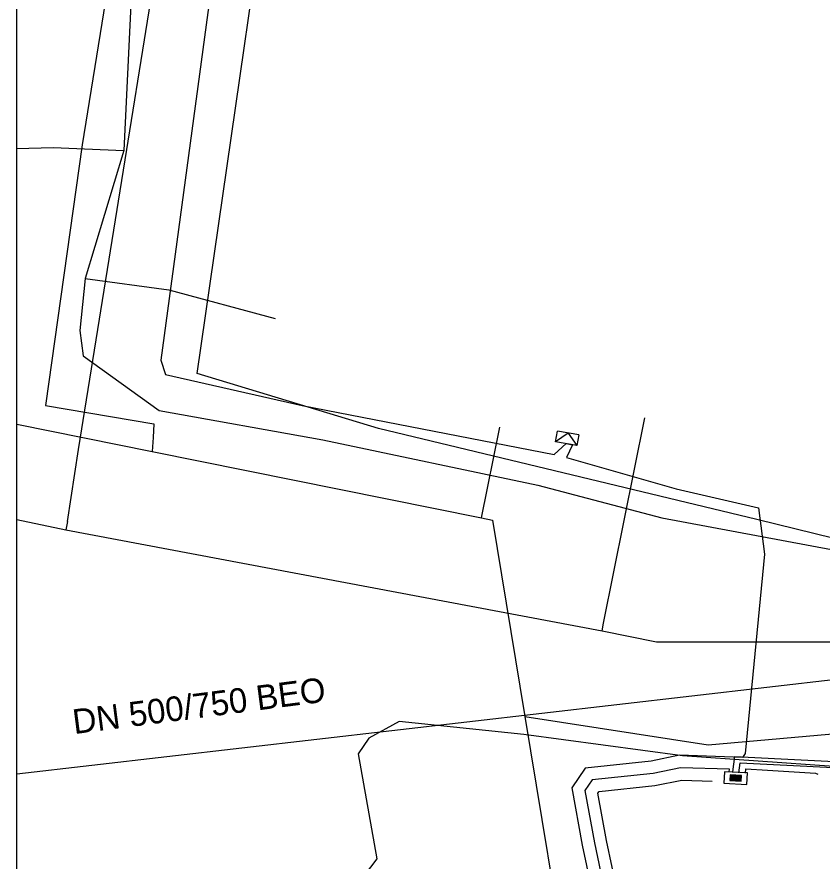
# Model space of a CAD drawing. Extents: x -596024 to -594475, y -1163820 to -1161957.
# Drawn here: x -596024.42 to -595998.28, y -1163008.77 to -1162981.37 of the extents above; entities that cross this region are included whole.
import ezdxf

# ---------------------------------------------------------------- set-up
doc = ezdxf.new("R2010")
doc.units = 0
for name, color, linetype in [('31', 7, 'Continuous'), ('Vrstva 12', 7, 'Continuous'), ('Vrstva 13', 7, 'Continuous'), ('Vrstva 16', 7, 'Continuous'), ('Vrstva 25', 7, 'Continuous'), ('Vrstva 28', 7, 'Continuous'), ('Vrstva 42', 7, 'Continuous'), ('Vrstva 43', 7, 'Continuous'), ('Vrstva 55', 7, 'Continuous'), ('Vrstva 63', 7, 'Continuous'), ('Vrstva 9', 7, 'Continuous')]:
    doc.layers.add(name, color=color, linetype=linetype)

# ---------------------------------------------------------------- blocks, each defined once
blk = doc.blocks.new('NN630')
at = {"layer": '31'}
for points in [[(-0.003, -0.7), (-0.703, 0)], [(-0.703, -0.7), (-0.703, 0), (0.697, 0), (0.697, -0.7)], [(-0.003, -0.7), (0.697, 0)], [(-0.703, -0.7), (0.697, -0.7)]]:
    blk.add_lwpolyline(points, dxfattribs=at)
blk = doc.blocks.new('NN620')
at = {"layer": 'Vrstva 28'}
for points in [[(0.752, 0.004), (-0.748, 0.004)], [(-0.748, 0.004), (-0.748, -0.746)], [(0.752, -0.746), (0.752, 0.004)], [(0.368, -0.18), (-0.376, -0.18)], [(-0.376, -0.18), (-0.376, -0.558)], [(0.321, -0.227), (-0.329, -0.227)], [(-0.329, -0.227), (-0.329, -0.51)], [(-0.329, -0.51), (0.321, -0.51)], [(0.274, -0.274), (-0.281, -0.274)], [(-0.281, -0.274), (-0.281, -0.463)], [(-0.281, -0.463), (0.274, -0.463)], [(0.227, -0.321), (-0.234, -0.321)], [(-0.234, -0.321), (-0.234, -0.416)], [(-0.234, -0.416), (0.227, -0.416)], [(-0.193, -0.369), (0.185, -0.369)], [(0.227, -0.416), (0.227, -0.321)], [(0.274, -0.463), (0.274, -0.274)], [(0.321, -0.51), (0.321, -0.227)], [(0.368, -0.558), (0.368, -0.18)], [(-0.748, -0.746), (0.752, -0.746)], [(-0.376, -0.558), (0.368, -0.558)]]:
    blk.add_lwpolyline(points, dxfattribs=at)

msp = doc.modelspace()

# ---------------------------------------------------------------- linework, layer by layer
at = {"layer": 'Vrstva 13'}
for p in [(-596024.42, -1162997.683), (-596022.777, -1162997.751)]:
    msp.add_line(p, (-596022.832, -1162998.021), dxfattribs=at)
for points in [[(-596022.777, -1162997.751), (-596022.415, -1162995.418), (-596018.66, -1162972.098), (-596017.235, -1162963.249), (-596015.572, -1162952.918), (-596013.822, -1162942.049), (-596011.907, -1162930.158), (-596011.481, -1162927.516), (-596010.378, -1162920.665), (-596009.524, -1162915.36), (-596008.729, -1162910.422), (-596005.829, -1162892.382), (-596004.791, -1162890.77)], [(-596005.425, -1163001.297), (-596005.376, -1163001.053), (-596004.041, -1162994.389)], [(-596022.832, -1162998.021), (-596005.425, -1163001.297), (-596003.66, -1163001.651), (-595998.732, -1163001.652), (-595988.242, -1163001.653), (-595987.182, -1163000.686), (-595973.244, -1162999.36), (-595961.169, -1162998.229), (-595948.572, -1162997.021), (-595937.132, -1162995.978)]]:
    msp.add_lwpolyline(points, dxfattribs=at)
at = {"layer": 'Vrstva 16'}
for points in [[(-596004.01, -1162901.79), (-596007.94, -1162912.85), (-596008.01, -1162913.05), (-596008.27, -1162913.72), (-596009.29, -1162918.22), (-596009.89, -1162921.45), (-596010.25, -1162923.47), (-596012.26, -1162933.48), (-596013.37, -1162935.57), (-596014.34, -1162937.31), (-596015.52, -1162944.21), (-596017.05, -1162953.76), (-596018.4, -1162962), (-596020.32, -1162973.27), (-596022.13, -1162984.46), (-596022.3, -1162985.53), (-596023.49, -1162993.99), (-596019.98, -1162994.58), (-596020, -1162995.02)], [(-596024.42, -1162994.595), (-596020.03, -1162995.48), (-596009.34, -1162997.63), (-596008.98, -1162997.71), (-596007.941, -1163004.012), (-596007.93, -1163004.08)], [(-596009.34, -1162997.63), (-596008.74, -1162994.69)], [(-596020, -1162995.02), (-596020.03, -1162995.48)], [(-596007.93, -1163004.08), (-596001.98, -1163005), (-595985.71, -1163003.56), (-595984.46, -1163003.44), (-595983.34, -1163003.2), (-595971.99, -1163002.15), (-595963.48, -1163001.34), (-595954.05, -1163000.5), (-595949.2, -1163000.21), (-595946.71, -1162999.77), (-595933.26, -1162998.54), (-595930.88, -1162998.19), (-595929.42, -1162998.06), (-595910.58, -1162996.4), (-595906.55, -1162996.02), (-595900.64, -1162995.37)], [(-596007.93, -1163004.08), (-596006.45, -1163013.05), (-596005.85, -1163018.01)]]:
    msp.add_lwpolyline(points, dxfattribs=at)
at = {"layer": 'Vrstva 25'}
for p, q in [((-596020.528, -1162977.036), (-596020.944, -1162985.706)), ((-596024.42, -1162985.641), (-596023.237, -1162985.609)), ((-596023.237, -1162985.609), (-596020.944, -1162985.706)), ((-596020.944, -1162985.706), (-596022.205, -1162989.863)), ((-596022.205, -1162989.863), (-596022.376, -1162991.551)), ((-596022.205, -1162989.863), (-596019.493, -1162990.236)), ((-596019.493, -1162990.236), (-596016.038, -1162991.165)), ((-596022.376, -1162991.551), (-596022.268, -1162992.371)), ((-596022.268, -1162992.371), (-596019.799, -1162994.146)), ((-596019.799, -1162994.146), (-596014.487, -1162995.095)), ((-596014.487, -1162995.095), (-596007.51, -1162996.568)), ((-596007.51, -1162996.568), (-596003.484, -1162997.626)), ((-596003.484, -1162997.626), (-595997.979, -1162998.655))]:
    msp.add_line(p, q, dxfattribs=at)
msp.add_lwpolyline([(-596024.42, -1162985.641), (-596023.237, -1162985.609), (-596020.944, -1162985.706), (-596022.205, -1162989.863), (-596022.376, -1162991.551), (-596022.268, -1162992.371), (-596019.799, -1162994.146), (-596014.487, -1162995.095), (-596007.51, -1162996.568), (-596003.484, -1162997.626), (-595997.979, -1162998.655), (-595991.239, -1162999.804), (-595989.673, -1163005.056), (-595989.347, -1163007.053), (-595990.276, -1163011.905)], dxfattribs=at)
at = {"layer": 'Vrstva 42'}
for points in [[(-596015.232, -1162964.68), (-596015.765, -1162964.759), (-596016.567, -1162970.919), (-596017.123, -1162974.532), (-596018.226, -1162981.231), (-596019.752, -1162992.51), (-596019.592, -1162992.977), (-596015.158, -1162993.988), (-596006.979, -1162995.573), (-596006.589, -1162995.223), (-596006.385, -1162995.262), (-596006.58, -1162995.669), (-596003.02, -1162996.685), (-596000.348, -1162997.303), (-596000.148, -1162998.804), (-596000.784, -1163005.276), (-596000.864, -1163005.403), (-596002.908, -1163005.337), (-596003.833, -1163005.526), (-596005.974, -1163005.749), (-596006.411, -1163006.387), (-596006.066, -1163008.253), (-596005.338, -1163011.699)], [(-596001.179, -1163005.878), (-596001.118, -1163005.375), (-595991.637, -1163005.851), (-595988.834, -1163006.419), (-595972.4, -1163004.95), (-595963.67, -1163004.02), (-595944.189, -1163002.2), (-595944.99, -1162995), (-595945.587, -1162992.845), (-595945.86, -1162992.44), (-595946.275, -1162991.8), (-595946.479, -1162991.626)], [(-596000.981, -1163005.902), (-596000.942, -1163005.585), (-595991.663, -1163006.049), (-595988.846, -1163006.621), (-595972.38, -1163005.15), (-595963.65, -1163004.22), (-595944.171, -1163002.4), (-595942.78, -1163002.28), (-595931.44, -1163001.28), (-595920.349, -1162999.982), (-595919.824, -1163004.454), (-595919.709, -1163004.569), (-595919.624, -1163004.448), (-595920.153, -1162999.937), (-595919.2, -1162999.61), (-595906.12, -1162998.78), (-595905.29, -1162998.32), (-595901.71, -1162997.86), (-595900.28, -1162998.15), (-595894.13, -1162997.39)], [(-596001.305, -1163005.871), (-596001.288, -1163005.787), (-596002.874, -1163005.738), (-596003.772, -1163005.922), (-596005.748, -1163006.128), (-596005.988, -1163006.477), (-596005.673, -1163008.176), (-596004.942, -1163011.633), (-596004.378, -1163016.377), (-596002.745, -1163027.259), (-596002.147, -1163033.074), (-596003.986, -1163033.155), (-596005.315, -1163033.442), (-596005.836, -1163033.931), (-596006.012, -1163034.229), (-596006.445, -1163034.955), (-596006.968, -1163035.67), (-596008.133, -1163035.885), (-596011.197, -1163036.087), (-596011.838, -1163036.103), (-596013.098, -1163036.729), (-596024.42, -1163037.79)], [(-596000.774, -1163005.911), (-596000.758, -1163005.777), (-596000.059, -1163005.823), (-595998.495, -1163005.911), (-595998.427, -1163005.953)], [(-595998.135, -1163034.465), (-595998.773, -1163034.37), (-596000.476, -1163033.182), (-596000.489, -1163033.173), (-596000.96, -1163033.06), (-596001.13, -1163032.995), (-596001.743, -1163033.084), (-596002.35, -1163027.193), (-596003.981, -1163016.324), (-596004.546, -1163011.567), (-596005.28, -1163008.098), (-596005.564, -1163006.567), (-596005.523, -1163006.507), (-596003.711, -1163006.318), (-596002.84, -1163006.139), (-596001.851, -1163006.171)]]:
    msp.add_lwpolyline(points, dxfattribs=at)
at = {"layer": 'Vrstva 55'}
for points in [[(-595993.737, -1163007.36), (-595991.896, -1163007.08), (-595991.68, -1162999.83), (-596000.4, -1162997.68), (-596012.68, -1162994.73), (-596018.57, -1162992.95), (-596015.38, -1162970.85), (-596018.2, -1162967.54), (-596017.59, -1162962.68), (-596013.46, -1162940.69), (-596008.27, -1162917.84), (-596004.5, -1162911.68)], [(-595994.059, -1163006.613), (-595994.179, -1163005.667), (-595994.31, -1163005.59), (-595997.9, -1163005.7), (-596002.81, -1163005.35), (-596007.97, -1163004.66), (-596012.01, -1163004.24), (-596013, -1163004.78), (-596013.34, -1163005.29), (-596012.74, -1163008.7), (-596013.15, -1163009.24), (-596015.43, -1163009.2)]]:
    msp.add_lwpolyline(points, dxfattribs=at)
at = {"layer": 'Vrstva 63'}
msp.add_lwpolyline([(-594475.47, -1163820.23), (-596024.42, -1163820.23), (-596024.42, -1161956.88), (-594475.47, -1161956.88)], close=True, dxfattribs=at)
at = {"layer": 'Vrstva 9'}
msp.add_line((-595993.76, -1163002.404), (-596024.42, -1163005.949), dxfattribs=at)

# ---------------------------------------------------------------- block references
at = {"layer": 'Vrstva 43', "yscale": 0.5}
for name, p, xscale, rotation in [('NN630', (-596006.589, -1162995.223), 0.5, 170), ('NN620', (-596001.079, -1163005.889), 0.5000000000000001, -3.000000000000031)]:
    msp.add_blockref(name, p, dxfattribs=dict(at, xscale=xscale, rotation=rotation))

# ---------------------------------------------------------------- texts
at = {"layer": 'Vrstva 12'}
msp.add_text('DN 500/750 BEO', height=0.8, rotation=7.372, dxfattribs=at).set_placement((-596022.558, -1163004.65))

doc.saveas('drawing.dxf')
